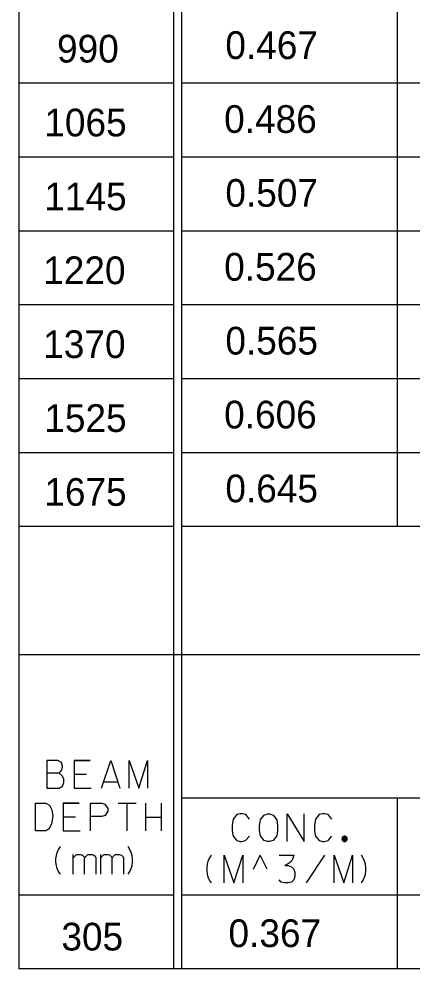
# Model space of a CAD drawing. Extents: x 635698 to 639877, y 296617 to 300175.
# Drawn here: x 635703.8 to 635746.4, y 299835.3 to 299938.2 of the extents above; entities that cross this region are included whole.
import ezdxf

# ---------------------------------------------------------------- set-up
doc = ezdxf.new("R2010")
doc.units = 0
doc.layers.add('2', color=7, linetype='Continuous')

msp = doc.modelspace()

# ---------------------------------------------------------------- linework, layer by layer
at = {"layer": '2'}
for p, q in [((635703.83, 300021.21), (635703.83, 299835.31)), ((635720.58, 300021.21), (635720.58, 299835.31)), ((635721.46, 300021.21), (635721.46, 299835.31)), ((635744.83, 300005.71), (635744.83, 299883.21)), ((635703.83, 299957.34), (635703.83, 299875.21)), ((635720.58, 299931.21), (635703.83, 299931.21)), ((635903.96, 299931.21), (635721.46, 299931.21)), ((635720.58, 299923.21), (635703.83, 299923.21)), ((635903.96, 299923.21), (635721.46, 299923.21)), ((635720.58, 299915.21), (635703.83, 299915.21)), ((635903.96, 299915.21), (635721.46, 299915.21)), ((635720.58, 299907.21), (635703.83, 299907.21)), ((635903.96, 299907.21), (635721.46, 299907.21)), ((635720.58, 299899.21), (635703.83, 299899.21)), ((635903.96, 299899.21), (635721.46, 299899.21)), ((635720.58, 299891.21), (635703.83, 299891.21)), ((635903.96, 299891.21), (635721.46, 299891.21)), ((635720.58, 299883.21), (635703.83, 299883.21)), ((636454.58, 299883.21), (635721.46, 299883.21)), ((636454.58, 299869.31), (635703.83, 299869.31)), ((635903.96, 299853.81), (635721.46, 299853.81)), ((635744.83, 299853.81), (635744.83, 299835.31)), ((635729.25, 299846.12), (635730, 299847.62)), ((635730.75, 299846.12), (635730, 299847.62)), ((635720.58, 299843.31), (635703.83, 299843.31)), ((635903.96, 299843.31), (635721.46, 299843.31)), ((636454.58, 299835.31), (635703.83, 299835.31))]:
    msp.add_line(p, q, dxfattribs=at)
for points in [[(635708.19, 299856.51), (635708.45, 299856.79), (635708.56, 299857.15), (635708.56, 299857.27), (635708.45, 299857.67), (635708.04, 299857.88), (635706.84, 299857.88), (635706.84, 299854.88), (635708.19, 299854.88), (635708.56, 299855.09), (635708.71, 299855.49), (635708.71, 299855.85), (635708.56, 299856.2), (635708.19, 299856.51), (635706.84, 299856.51)], [(635711.54, 299857.88), (635709.82, 299857.88), (635709.82, 299854.88), (635711.66, 299854.88)], [(635709.82, 299857.88), (635711.54, 299857.88)], [(635712.79, 299854.88), (635713.78, 299857.88), (635714.75, 299854.88)], [(635715.77, 299854.88), (635715.77, 299857.88), (635716.81, 299854.88), (635717.78, 299857.88), (635717.78, 299854.88)], [(635709.82, 299856.39), (635711.17, 299856.39)], [(635709.82, 299856.39), (635711.17, 299856.39)], [(635713.03, 299855.59), (635714.52, 299855.59)], [(635705.64, 299853.27), (635706.73, 299853.27), (635707.13, 299853.06), (635707.39, 299852.54), (635707.5, 299851.86), (635707.36, 299851.01), (635707.1, 299850.49), (635706.73, 299850.27), (635705.64, 299850.27), (635705.64, 299853.27)], [(635710.34, 299853.27), (635708.62, 299853.27), (635708.62, 299850.27), (635710.46, 299850.27)], [(635708.62, 299853.27), (635710.34, 299853.27)], [(635711.59, 299850.27), (635711.59, 299853.27), (635712.8, 299853.27), (635713.15, 299853.16), (635713.46, 299852.68), (635713.46, 299852.4), (635713.17, 299851.93), (635712.8, 299851.81), (635711.59, 299851.81)], [(635714.57, 299853.27), (635716.55, 299853.27)], [(635715.56, 299850.27), (635715.56, 299853.27)], [(635715.56, 299850.27), (635715.56, 299853.27)], [(635717.55, 299853.27), (635717.55, 299850.27)], [(635719.25, 299853.27), (635719.25, 299850.27)], [(635708.62, 299851.79), (635709.97, 299851.79)], [(635708.62, 299851.79), (635709.97, 299851.79)], [(635728.81, 299851.52), (635728.44, 299852.02), (635728.06, 299852.12), (635727.8, 299852.12), (635727.44, 299852.02), (635727.04, 299851.52), (635726.95, 299850.86), (635726.95, 299850.51), (635726.95, 299850.27), (635726.97, 299850.06), (635727.04, 299849.68), (635727.44, 299849.21), (635727.8, 299849.12), (635728.01, 299849.12), (635728.41, 299849.21), (635728.81, 299849.68)], [(635730.77, 299852.12), (635731.01, 299852.12), (635731.41, 299851.95), (635731.79, 299851.45), (635731.88, 299850.86), (635731.88, 299850.32), (635731.79, 299849.73), (635731.39, 299849.23), (635731.01, 299849.12), (635730.77, 299849.12), (635730.42, 299849.23), (635730.02, 299849.73), (635729.92, 299850.32), (635729.92, 299850.86), (635730.02, 299851.48), (635730.42, 299851.97), (635730.77, 299852.12)], [(635732.9, 299849.12), (635732.9, 299852.12), (635734.77, 299849.12), (635734.77, 299852.12)], [(635737.74, 299851.52), (635737.37, 299852.02), (635736.99, 299852.12), (635736.73, 299852.12), (635736.37, 299852.02), (635735.97, 299851.52), (635735.88, 299850.86), (635735.88, 299850.51), (635735.88, 299850.27), (635735.9, 299850.06), (635735.97, 299849.68), (635736.37, 299849.21), (635736.73, 299849.12), (635736.94, 299849.12), (635737.34, 299849.21), (635737.74, 299849.68)], [(635717.55, 299851.76), (635719.25, 299851.76)], [(635739.42, 299849.4), (635739.42, 299849.43), (635739.42, 299849.46), (635739.41, 299849.49), (635739.4, 299849.52), (635739.39, 299849.54), (635739.37, 299849.57), (635739.35, 299849.59), (635739.33, 299849.61), (635739.31, 299849.63), (635739.28, 299849.65), (635739.25, 299849.66), (635739.23, 299849.67), (635739.2, 299849.68), (635739.17, 299849.68), (635739.14, 299849.69), (635739.11, 299849.68), (635739.08, 299849.68), (635739.05, 299849.67), (635739.02, 299849.66), (635739, 299849.65), (635738.97, 299849.63), (635738.95, 299849.61), (635738.93, 299849.59), (635738.91, 299849.57), (635738.89, 299849.54), (635738.88, 299849.52), (635738.87, 299849.49), (635738.86, 299849.46), (635738.86, 299849.43), (635738.85, 299849.4), (635738.86, 299849.37), (635738.86, 299849.34), (635738.87, 299849.31), (635738.88, 299849.28), (635738.89, 299849.26), (635738.91, 299849.23), (635738.93, 299849.21), (635738.95, 299849.19), (635738.97, 299849.17), (635739, 299849.15), (635739.02, 299849.14), (635739.05, 299849.13), (635739.08, 299849.12), (635739.11, 299849.12), (635739.14, 299849.12), (635739.17, 299849.12), (635739.2, 299849.12), (635739.23, 299849.13), (635739.25, 299849.14), (635739.28, 299849.15), (635739.31, 299849.17), (635739.33, 299849.19), (635739.35, 299849.21), (635739.37, 299849.23), (635739.39, 299849.26), (635739.4, 299849.28), (635739.41, 299849.31), (635739.42, 299849.34), (635739.42, 299849.37), (635739.42, 299849.4)], [(635739.36, 299849.4), (635739.36, 299849.42), (635739.36, 299849.45), (635739.35, 299849.47), (635739.34, 299849.49), (635739.33, 299849.51), (635739.32, 299849.53), (635739.31, 299849.55), (635739.29, 299849.57), (635739.27, 299849.58), (635739.25, 299849.6), (635739.23, 299849.61), (635739.21, 299849.61), (635739.19, 299849.62), (635739.16, 299849.62), (635739.14, 299849.63), (635739.12, 299849.62), (635739.09, 299849.62), (635739.07, 299849.61), (635739.05, 299849.61), (635739.03, 299849.6), (635739.01, 299849.58), (635738.99, 299849.57), (635738.97, 299849.55), (635738.96, 299849.53), (635738.94, 299849.51), (635738.93, 299849.49), (635738.92, 299849.47), (635738.92, 299849.45), (635738.92, 299849.42), (635738.91, 299849.4), (635738.92, 299849.38), (635738.92, 299849.35), (635738.92, 299849.33), (635738.93, 299849.31), (635738.94, 299849.29), (635738.96, 299849.27), (635738.97, 299849.25), (635738.99, 299849.23), (635739.01, 299849.22), (635739.03, 299849.21), (635739.05, 299849.19), (635739.07, 299849.19), (635739.09, 299849.18), (635739.12, 299849.18), (635739.14, 299849.18), (635739.16, 299849.18), (635739.19, 299849.18), (635739.21, 299849.19), (635739.23, 299849.19), (635739.25, 299849.21), (635739.27, 299849.22), (635739.29, 299849.23), (635739.31, 299849.25), (635739.32, 299849.27), (635739.33, 299849.29), (635739.34, 299849.31), (635739.35, 299849.33), (635739.36, 299849.35), (635739.36, 299849.38), (635739.36, 299849.4)], [(635739.3, 299849.4), (635739.3, 299849.42), (635739.3, 299849.43), (635739.3, 299849.45), (635739.29, 299849.47), (635739.28, 299849.48), (635739.27, 299849.5), (635739.26, 299849.51), (635739.25, 299849.52), (635739.24, 299849.53), (635739.22, 299849.54), (635739.21, 299849.55), (635739.19, 299849.56), (635739.17, 299849.56), (635739.16, 299849.56), (635739.14, 299849.57), (635739.12, 299849.56), (635739.1, 299849.56), (635739.09, 299849.56), (635739.07, 299849.55), (635739.06, 299849.54), (635739.04, 299849.53), (635739.03, 299849.52), (635739.02, 299849.51), (635739.01, 299849.5), (635739, 299849.48), (635738.99, 299849.47), (635738.98, 299849.45), (635738.98, 299849.43), (635738.97, 299849.42), (635738.97, 299849.4), (635738.97, 299849.38), (635738.98, 299849.37), (635738.98, 299849.35), (635738.99, 299849.33), (635739, 299849.32), (635739.01, 299849.3), (635739.02, 299849.29), (635739.03, 299849.28), (635739.04, 299849.27), (635739.06, 299849.26), (635739.07, 299849.25), (635739.09, 299849.24), (635739.1, 299849.24), (635739.12, 299849.24), (635739.14, 299849.24), (635739.16, 299849.24), (635739.17, 299849.24), (635739.19, 299849.24), (635739.21, 299849.25), (635739.22, 299849.26), (635739.24, 299849.27), (635739.25, 299849.28), (635739.26, 299849.29), (635739.27, 299849.3), (635739.28, 299849.32), (635739.29, 299849.33), (635739.3, 299849.35), (635739.3, 299849.37), (635739.3, 299849.38), (635739.3, 299849.4)], [(635739.24, 299849.4), (635739.24, 299849.41), (635739.24, 299849.42), (635739.24, 299849.43), (635739.23, 299849.44), (635739.23, 299849.45), (635739.22, 299849.46), (635739.22, 299849.47), (635739.21, 299849.48), (635739.2, 299849.49), (635739.19, 299849.49), (635739.18, 299849.5), (635739.17, 299849.5), (635739.16, 299849.5), (635739.15, 299849.5), (635739.14, 299849.51), (635739.13, 299849.5), (635739.12, 299849.5), (635739.11, 299849.5), (635739.1, 299849.5), (635739.09, 299849.49), (635739.08, 299849.49), (635739.07, 299849.48), (635739.06, 299849.47), (635739.05, 299849.46), (635739.05, 299849.45), (635739.04, 299849.44), (635739.04, 299849.43), (635739.04, 299849.42), (635739.03, 299849.41), (635739.03, 299849.4), (635739.03, 299849.39), (635739.04, 299849.38), (635739.04, 299849.37), (635739.04, 299849.36), (635739.05, 299849.35), (635739.05, 299849.34), (635739.06, 299849.33), (635739.07, 299849.32), (635739.08, 299849.32), (635739.09, 299849.31), (635739.1, 299849.3), (635739.11, 299849.3), (635739.12, 299849.3), (635739.13, 299849.3), (635739.14, 299849.3), (635739.15, 299849.3), (635739.16, 299849.3), (635739.17, 299849.3), (635739.18, 299849.3), (635739.19, 299849.31), (635739.2, 299849.32), (635739.21, 299849.32), (635739.22, 299849.33), (635739.22, 299849.34), (635739.23, 299849.35), (635739.23, 299849.36), (635739.24, 299849.37), (635739.24, 299849.38), (635739.24, 299849.39), (635739.24, 299849.4)], [(635739.18, 299849.4), (635739.18, 299849.41), (635739.18, 299849.41), (635739.18, 299849.41), (635739.18, 299849.42), (635739.18, 299849.42), (635739.18, 299849.43), (635739.17, 299849.43), (635739.17, 299849.43), (635739.17, 299849.44), (635739.16, 299849.44), (635739.16, 299849.44), (635739.15, 299849.44), (635739.15, 299849.44), (635739.14, 299849.44), (635739.14, 299849.45), (635739.13, 299849.44), (635739.13, 299849.44), (635739.12, 299849.44), (635739.12, 299849.44), (635739.12, 299849.44), (635739.11, 299849.44), (635739.11, 299849.43), (635739.11, 299849.43), (635739.1, 299849.43), (635739.1, 299849.42), (635739.1, 299849.42), (635739.1, 299849.41), (635739.09, 299849.41), (635739.09, 299849.41), (635739.09, 299849.4), (635739.09, 299849.4), (635739.09, 299849.39), (635739.1, 299849.39), (635739.1, 299849.38), (635739.1, 299849.38), (635739.1, 299849.37), (635739.11, 299849.37), (635739.11, 299849.37), (635739.11, 299849.36), (635739.12, 299849.36), (635739.12, 299849.36), (635739.12, 299849.36), (635739.13, 299849.36), (635739.13, 299849.36), (635739.14, 299849.36), (635739.14, 299849.36), (635739.15, 299849.36), (635739.15, 299849.36), (635739.16, 299849.36), (635739.16, 299849.36), (635739.17, 299849.36), (635739.17, 299849.37), (635739.17, 299849.37), (635739.18, 299849.37), (635739.18, 299849.38), (635739.18, 299849.38), (635739.18, 299849.39), (635739.18, 299849.39), (635739.18, 299849.4), (635739.18, 299849.4)], [(635708.32, 299845.56), (635708.13, 299845.87), (635707.98, 299846.2), (635707.89, 299846.53), (635707.84, 299846.89), (635707.84, 299847.24), (635707.89, 299847.6), (635707.98, 299847.93), (635708.13, 299848.26), (635708.32, 299848.56)], [(635709.72, 299847.31), (635709.76, 299847.36), (635709.81, 299847.45), (635710.02, 299847.67), (635710.1, 299847.69), (635710.19, 299847.71), (635710.52, 299847.71), (635710.66, 299847.67), (635710.76, 299847.6), (635710.85, 299847.5), (635710.92, 299847.34), (635710.95, 299847.29), (635710.99, 299847.36), (635711.04, 299847.45), (635711.25, 299847.67), (635711.32, 299847.69), (635711.39, 299847.71), (635711.75, 299847.71), (635711.84, 299847.67), (635711.96, 299847.62), (635712.08, 299847.52), (635712.13, 299847.45), (635712.17, 299847.36), (635712.17, 299845.56)], [(635709.72, 299845.56), (635709.72, 299847.69)], [(635712.69, 299847.31), (635712.74, 299847.36), (635712.79, 299847.45), (635713, 299847.67), (635713.07, 299847.69), (635713.17, 299847.71), (635713.5, 299847.71), (635713.64, 299847.67), (635713.73, 299847.6), (635713.83, 299847.5), (635713.9, 299847.34), (635713.92, 299847.29), (635713.97, 299847.36), (635714.02, 299847.45), (635714.23, 299847.67), (635714.3, 299847.69), (635714.37, 299847.71), (635714.73, 299847.71), (635714.82, 299847.67), (635714.94, 299847.62), (635715.06, 299847.52), (635715.1, 299847.45), (635715.15, 299847.36), (635715.15, 299845.56)], [(635712.69, 299845.56), (635712.69, 299847.69)], [(635715.67, 299845.56), (635715.86, 299845.87), (635716, 299846.2), (635716.1, 299846.53), (635716.14, 299846.89), (635716.14, 299847.24), (635716.1, 299847.6), (635716, 299847.93), (635715.86, 299848.26), (635715.67, 299848.56)], [(635710.95, 299845.56), (635710.95, 299847.31)], [(635713.92, 299845.56), (635713.92, 299847.31)], [(635724.69, 299844.62), (635724.5, 299844.92), (635724.36, 299845.25), (635724.26, 299845.58), (635724.22, 299845.94), (635724.22, 299846.29), (635724.26, 299846.65), (635724.36, 299846.98), (635724.5, 299847.31), (635724.69, 299847.62)], [(635726.09, 299844.62), (635726.09, 299847.62), (635727.13, 299844.62), (635728.1, 299847.62), (635728.1, 299844.62)], [(635732.04, 299847.62), (635733.63, 299847.62), (635733.53, 299847.26), (635733.37, 299847), (635733.13, 299846.76), (635732.66, 299846.53), (635733.01, 299846.53), (635733.39, 299846.36), (635733.63, 299846.13), (635733.74, 299845.75), (635733.74, 299845.35), (635733.63, 299844.95), (635733.37, 299844.71), (635733.01, 299844.62), (635732.61, 299844.62), (635732.26, 299844.71), (635732.04, 299844.97)], [(635735.02, 299844.62), (635736.98, 299847.62)], [(635738, 299844.62), (635738, 299847.62), (635739.04, 299844.62), (635740, 299847.62), (635740, 299844.62)], [(635740.97, 299844.62), (635741.16, 299844.92), (635741.3, 299845.25), (635741.4, 299845.58), (635741.45, 299845.94), (635741.45, 299846.29), (635741.4, 299846.65), (635741.3, 299846.98), (635741.16, 299847.31), (635740.97, 299847.62)]]:
    msp.add_lwpolyline(points, dxfattribs=at)

# ---------------------------------------------------------------- texts
for s, p in [('990', (635707.96, 299933.46)), ('0.467', (635726.21, 299933.84)), ('1065', (635706.58, 299925.46)), ('0.486', (635726.08, 299925.84)), ('0.507', (635726.21, 299917.84)), ('1145', (635706.58, 299917.46)), ('1220', (635706.46, 299909.46)), ('0.526', (635726.08, 299909.84)), ('1370', (635706.46, 299901.46)), ('0.565', (635726.21, 299901.84)), ('1525', (635706.58, 299893.46)), ('0.606', (635726.08, 299893.84)), ('0.645', (635726.21, 299885.84)), ('1675', (635706.58, 299885.46)), ('0.367', (635726.55, 299837.68)), ('305', (635708.43, 299837.31))]:
    msp.add_text(s, height=3, dxfattribs=at).set_placement(p)

doc.saveas('drawing.dxf')
